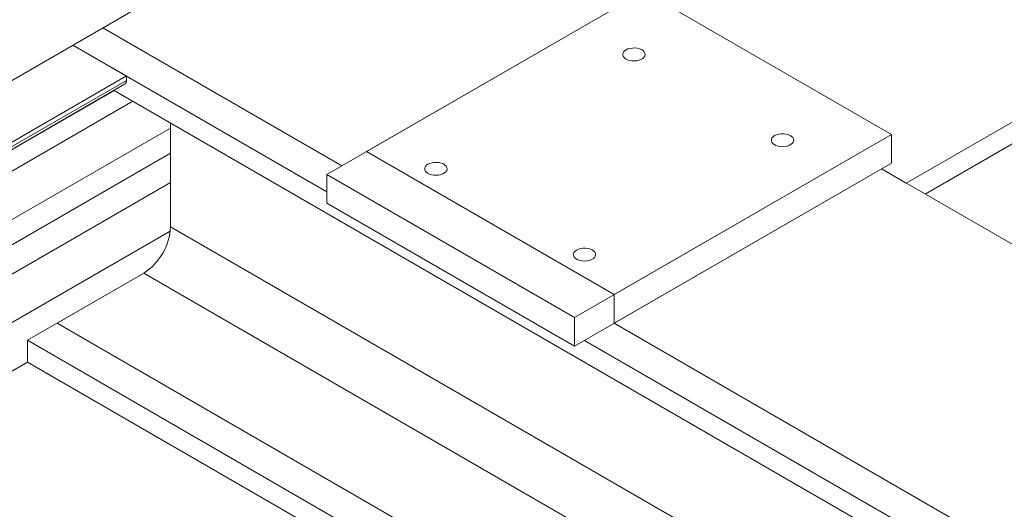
# Model space of a CAD drawing. Header units: millimetres. Extents: x 525 to 29324, y 175 to 20618.
# Tile 569 of 588: x 22090 to 22793, y 17080 to 17430. Entities that reach past the tile are written whole.
import ezdxf

# ---------------------------------------------------------------- set-up
doc = ezdxf.new("R2010")
doc.units = ezdxf.units.MM
doc.linetypes.add('SLD-Continua', pattern=[0])

msp = doc.modelspace()

# ---------------------------------------------------------------- linework, layer by layer
at = {"color": 7, "linetype": 'SLD-Continua', "lineweight": 18, "ltscale": 35}
for p, q in [((21219.75, 16887.05), (22787.64, 17791.95)), ((22723.35, 17312.93), (23091.05, 17525.14)), ((22723.35, 17312.93), (23091.05, 17525.14)), ((22723.35, 17312.93), (23091.05, 17525.14)), ((22723.35, 17312.93), (23091.05, 17525.14)), ((22723.35, 17312.93), (23091.05, 17525.14)), ((22723.35, 17312.93), (23091.05, 17525.14)), ((22723.35, 17312.93), (23091.05, 17525.14)), ((22723.35, 17312.93), (23091.05, 17525.14)), ((22723.35, 17312.93), (23091.05, 17525.14)), ((22736.79, 17305.17), (23104.49, 17517.38)), ((22736.79, 17305.17), (23104.49, 17517.38)), ((22736.79, 17305.17), (23104.49, 17517.38)), ((22736.79, 17305.17), (23104.49, 17517.38)), ((22736.79, 17305.17), (23104.49, 17517.38)), ((22736.79, 17305.17), (23104.49, 17517.38)), ((22736.79, 17305.17), (23104.49, 17517.38)), ((22736.79, 17305.17), (23104.49, 17517.38)), ((22736.79, 17305.17), (23104.49, 17517.38)), ((22535.97, 17449.65), (22309.69, 17319.06)), ((22535.97, 17449.65), (22309.69, 17319.06)), ((22535.97, 17449.65), (22309.69, 17319.06)), ((22535.97, 17449.65), (22309.69, 17319.06)), ((22535.97, 17449.65), (22309.69, 17319.06)), ((22535.97, 17449.65), (22309.69, 17319.06)), ((22535.97, 17449.65), (22309.69, 17319.06)), ((22535.97, 17449.65), (22309.69, 17319.06)), ((22535.97, 17449.65), (22337.98, 17335.39)), ((22712.75, 17347.63), (22535.97, 17449.65)), ((22712.75, 17347.63), (22535.97, 17449.65)), ((22712.75, 17347.63), (22535.97, 17449.65)), ((22712.75, 17347.63), (22535.97, 17449.65)), ((22712.75, 17347.63), (22535.97, 17449.65)), ((22712.75, 17347.63), (22535.97, 17449.65)), ((22712.75, 17347.63), (22535.97, 17449.65)), ((22712.75, 17347.63), (22535.97, 17449.65)), ((22712.75, 17347.63), (22535.97, 17449.65)), ((22320.29, 17325.18), (22149.58, 17423.7)), ((22309.69, 17306.81), (22128.37, 17411.46)), ((22309.69, 17306.81), (22128.37, 17411.46)), ((22309.69, 17306.81), (22128.37, 17411.46)), ((22309.69, 17306.81), (22128.37, 17411.46)), ((22309.69, 17306.81), (22128.37, 17411.46)), ((22309.69, 17306.81), (22128.37, 17411.46)), ((22309.69, 17306.81), (22128.37, 17411.46)), ((22309.69, 17306.81), (22128.37, 17411.46)), ((22166.51, 17389.45), (22128.37, 17411.46)), ((22166.51, 17389.45), (22128.37, 17411.46)), ((22166.51, 17389.45), (22128.37, 17411.46)), ((22166.51, 17389.45), (22128.37, 17411.46)), ((22166.51, 17389.45), (22128.37, 17411.46)), ((22166.51, 17389.45), (22128.37, 17411.46)), ((22166.51, 17389.45), (22128.37, 17411.46)), ((22166.51, 17389.45), (22128.37, 17411.46)), ((21774.06, 17162.95), (22166.51, 17389.45)), ((21774.06, 17162.95), (22166.51, 17389.45)), ((21774.06, 17162.95), (22166.51, 17389.45)), ((21774.06, 17162.95), (22166.51, 17389.45)), ((21774.06, 17162.95), (22166.51, 17389.45)), ((21774.06, 17162.95), (22166.51, 17389.45)), ((21774.06, 17162.95), (22166.51, 17389.45)), ((21774.06, 17162.95), (22166.51, 17389.45)), ((21776.89, 17161.32), (22166.51, 17386.18)), ((21776.89, 17161.32), (22166.51, 17386.18)), ((21776.89, 17161.32), (22166.51, 17386.18)), ((21776.89, 17161.32), (22166.51, 17386.18)), ((21776.89, 17161.32), (22166.51, 17386.18)), ((21776.89, 17161.32), (22166.51, 17386.18)), ((21776.89, 17161.32), (22166.51, 17386.18)), ((21776.89, 17161.32), (22166.51, 17386.18)), ((22166.51, 17389.45), (22166.51, 17386.18)), ((22166.51, 17389.45), (22166.51, 17386.18)), ((22166.51, 17389.45), (22166.51, 17386.18)), ((22166.51, 17389.45), (22166.51, 17386.18)), ((22166.51, 17389.45), (22166.51, 17386.18)), ((22166.51, 17389.45), (22166.51, 17386.18)), ((22166.51, 17389.45), (22166.51, 17386.18)), ((22166.51, 17389.45), (22166.51, 17386.18)), ((21778.65, 17160.3), (22165.26, 17383.43)), ((21778.65, 17160.3), (22165.26, 17383.43)), ((21778.65, 17160.3), (22165.26, 17383.43)), ((21778.65, 17160.3), (22165.26, 17383.43)), ((21778.65, 17160.3), (22165.26, 17383.43)), ((21778.65, 17160.3), (22165.26, 17383.43)), ((21778.65, 17160.3), (22165.26, 17383.43)), ((21778.65, 17160.3), (22165.26, 17383.43)), ((21778.68, 17160.28), (22157.69, 17379.02)), ((21778.68, 17160.28), (22157.69, 17379.02)), ((21778.68, 17160.28), (22157.69, 17379.02)), ((21778.68, 17160.28), (22157.69, 17379.02)), ((21778.68, 17160.28), (22157.69, 17379.02)), ((21778.68, 17160.28), (22157.69, 17379.02)), ((21778.68, 17160.28), (22157.69, 17379.02)), ((21778.68, 17160.28), (22157.69, 17379.02)), ((22122.84, 17358.91), (22157.69, 17379.02)), ((22768.25, 17026.64), (22157.65, 17379.04)), ((22768.25, 17026.64), (22157.65, 17379.04)), ((22768.25, 17026.64), (22157.65, 17379.04)), ((22768.25, 17026.64), (22157.65, 17379.04)), ((22768.25, 17026.64), (22157.65, 17379.04)), ((22768.25, 17026.64), (22157.65, 17379.04)), ((22768.25, 17026.64), (22157.65, 17379.04)), ((22768.25, 17026.64), (22157.65, 17379.04)), ((22171.01, 17371.33), (21792.01, 17152.59)), ((21822.02, 17135.27), (22197.97, 17352.25)), ((22197.97, 17281.8), (22197.97, 17355.77)), ((22197.97, 17281.8), (22197.97, 17355.77)), ((22197.97, 17281.8), (22197.97, 17355.77)), ((22197.97, 17281.8), (22197.97, 17355.77)), ((22197.97, 17281.8), (22197.97, 17355.77)), ((22197.97, 17281.8), (22197.97, 17355.77)), ((22197.97, 17281.8), (22197.97, 17355.77)), ((22197.97, 17281.8), (22197.97, 17355.77)), ((22197.97, 17281.8), (22197.97, 17355.77)), ((22486.47, 17217.04), (22712.75, 17347.63)), ((22486.47, 17217.04), (22712.75, 17347.63)), ((22486.47, 17217.04), (22712.75, 17347.63)), ((22486.47, 17217.04), (22712.75, 17347.63)), ((22486.47, 17217.04), (22712.75, 17347.63)), ((22486.47, 17217.04), (22712.75, 17347.63)), ((22486.47, 17217.04), (22712.75, 17347.63)), ((22486.47, 17217.04), (22712.75, 17347.63)), ((22514.76, 17233.36), (22712.75, 17347.63)), ((22712.75, 17347.63), (22712.75, 17327.21)), ((22712.75, 17347.63), (22712.75, 17327.21)), ((22712.75, 17347.63), (22712.75, 17327.21)), ((22712.75, 17347.63), (22712.75, 17327.21)), ((22712.75, 17347.63), (22712.75, 17327.21)), ((22712.75, 17347.63), (22712.75, 17327.21)), ((22712.75, 17347.63), (22712.75, 17327.21)), ((22712.75, 17347.63), (22712.75, 17327.21)), ((22712.75, 17347.63), (22712.75, 17327.21)), ((21837.61, 17126.27), (22197.97, 17334.25)), ((22514.76, 17233.36), (22337.98, 17335.39)), ((22486.47, 17196.62), (22712.75, 17327.21)), ((22486.47, 17196.62), (22712.75, 17327.21)), ((22486.47, 17196.62), (22712.75, 17327.21)), ((22486.47, 17196.62), (22712.75, 17327.21)), ((22486.47, 17196.62), (22712.75, 17327.21)), ((22486.47, 17196.62), (22712.75, 17327.21)), ((22486.47, 17196.62), (22712.75, 17327.21)), ((22486.47, 17196.62), (22712.75, 17327.21)), ((22514.76, 17212.94), (22712.75, 17327.21)), ((23329.69, 16962.99), (22705.67, 17323.13)), ((23329.69, 16962.99), (22705.67, 17323.13)), ((23329.69, 16962.99), (22705.67, 17323.13)), ((23329.69, 16962.99), (22705.67, 17323.13)), ((23329.69, 16962.99), (22705.67, 17323.13)), ((23329.69, 16962.99), (22705.67, 17323.13)), ((23329.69, 16962.99), (22705.67, 17323.13)), ((23329.69, 16962.99), (22705.67, 17323.13)), ((23329.69, 16962.99), (22705.67, 17323.13)), ((22723.35, 17312.93), (22705.67, 17323.13)), ((22723.35, 17312.93), (22705.67, 17323.13)), ((22723.35, 17312.93), (22705.67, 17323.13)), ((22723.35, 17312.93), (22705.67, 17323.13)), ((22723.35, 17312.93), (22705.67, 17323.13)), ((22723.35, 17312.93), (22705.67, 17323.13)), ((22723.35, 17312.93), (22705.67, 17323.13)), ((22723.35, 17312.93), (22705.67, 17323.13)), ((22723.35, 17312.93), (22705.67, 17323.13)), ((22309.69, 17319.06), (22486.47, 17217.04)), ((22309.69, 17319.06), (22309.69, 17298.65)), ((22309.69, 17319.06), (22486.47, 17217.04)), ((22309.69, 17319.06), (22309.69, 17298.65)), ((22309.69, 17319.06), (22486.47, 17217.04)), ((22309.69, 17319.06), (22309.69, 17298.65)), ((22309.69, 17319.06), (22486.47, 17217.04)), ((22309.69, 17319.06), (22309.69, 17298.65)), ((22309.69, 17319.06), (22486.47, 17217.04)), ((22309.69, 17319.06), (22309.69, 17298.65)), ((22309.69, 17319.06), (22486.47, 17217.04)), ((22309.69, 17319.06), (22309.69, 17298.65)), ((22309.69, 17319.06), (22486.47, 17217.04)), ((22309.69, 17319.06), (22309.69, 17298.65)), ((22309.69, 17319.06), (22486.47, 17217.04)), ((22309.69, 17319.06), (22309.69, 17298.65)), ((22197.97, 17313.39), (21855.69, 17115.84)), ((22309.69, 17298.65), (22486.47, 17196.62)), ((22309.69, 17298.65), (22486.47, 17196.62)), ((22309.69, 17298.65), (22486.47, 17196.62)), ((22309.69, 17298.65), (22486.47, 17196.62)), ((22309.69, 17298.65), (22486.47, 17196.62)), ((22309.69, 17298.65), (22486.47, 17196.62)), ((22309.69, 17298.65), (22486.47, 17196.62)), ((22309.69, 17298.65), (22486.47, 17196.62)), ((22704.16, 16989.66), (22197.97, 17281.8)), ((22704.16, 16989.66), (22197.97, 17281.8)), ((22704.16, 16989.66), (22197.97, 17281.8)), ((22704.16, 16989.66), (22197.97, 17281.8)), ((22704.16, 16989.66), (22197.97, 17281.8)), ((22704.16, 16989.66), (22197.97, 17281.8)), ((22704.16, 16989.66), (22197.97, 17281.8)), ((22704.16, 16989.66), (22197.97, 17281.8)), ((22704.16, 16989.66), (22197.97, 17281.8)), ((21885.69, 17098.52), (22197.79, 17278.65)), ((22095.79, 17200.78), (22178.88, 17248.73)), ((22095.79, 17200.78), (22178.88, 17248.73)), ((22095.79, 17200.78), (22178.88, 17248.73)), ((22095.79, 17200.78), (22178.88, 17248.73)), ((22095.79, 17200.78), (22178.88, 17248.73)), ((22095.79, 17200.78), (22178.88, 17248.73)), ((22095.79, 17200.78), (22178.88, 17248.73)), ((22095.79, 17200.78), (22178.88, 17248.73)), ((22117.01, 17213.03), (22178.88, 17248.73)), ((22665.97, 16967.61), (22178.88, 17248.73)), ((22665.97, 16967.61), (22178.88, 17248.73)), ((22665.97, 16967.61), (22178.88, 17248.73)), ((22665.97, 16967.61), (22178.88, 17248.73)), ((22665.97, 16967.61), (22178.88, 17248.73)), ((22665.97, 16967.61), (22178.88, 17248.73)), ((22665.97, 16967.61), (22178.88, 17248.73)), ((22665.97, 16967.61), (22178.88, 17248.73)), ((22665.97, 16967.61), (22178.88, 17248.73)), ((22514.76, 17233.36), (22514.76, 17212.94)), ((22486.47, 17217.04), (22486.47, 17196.62)), ((22486.47, 17217.04), (22486.47, 17196.62)), ((22486.47, 17217.04), (22486.47, 17196.62)), ((22486.47, 17217.04), (22486.47, 17196.62)), ((22486.47, 17217.04), (22486.47, 17196.62)), ((22486.47, 17217.04), (22486.47, 17196.62)), ((22486.47, 17217.04), (22486.47, 17196.62)), ((22486.47, 17217.04), (22486.47, 17196.62)), ((22604.1, 16931.9), (22117.01, 17213.03)), ((23138.77, 16852.8), (22514.76, 17212.94)), ((22582.89, 16919.66), (22095.79, 17200.78)), ((22095.79, 17185.27), (22095.79, 17200.78)), ((22582.89, 16919.66), (22095.79, 17200.78)), ((22095.79, 17185.27), (22095.79, 17200.78)), ((22582.89, 16919.66), (22095.79, 17200.78)), ((22095.79, 17185.27), (22095.79, 17200.78)), ((22582.89, 16919.66), (22095.79, 17200.78)), ((22095.79, 17185.27), (22095.79, 17200.78)), ((22582.89, 16919.66), (22095.79, 17200.78)), ((22095.79, 17185.27), (22095.79, 17200.78)), ((22582.89, 16919.66), (22095.79, 17200.78)), ((22095.79, 17185.27), (22095.79, 17200.78)), ((22582.89, 16919.66), (22095.79, 17200.78)), ((22095.79, 17185.27), (22095.79, 17200.78)), ((22582.89, 16919.66), (22095.79, 17200.78)), ((22095.79, 17185.27), (22095.79, 17200.78)), ((23128.17, 16834.43), (22493.54, 17200.7)), ((23128.17, 16834.43), (22493.54, 17200.7)), ((23128.17, 16834.43), (22493.54, 17200.7)), ((23128.17, 16834.43), (22493.54, 17200.7)), ((23128.17, 16834.43), (22493.54, 17200.7)), ((23128.17, 16834.43), (22493.54, 17200.7)), ((23128.17, 16834.43), (22493.54, 17200.7)), ((23128.17, 16834.43), (22493.54, 17200.7)), ((22095.79, 17185.27), (21915.6, 17081.27)), ((22095.79, 17185.27), (21915.6, 17081.27)), ((22095.79, 17185.27), (21915.6, 17081.27)), ((22095.79, 17185.27), (21915.6, 17081.27)), ((22095.79, 17185.27), (21915.6, 17081.27)), ((22095.79, 17185.27), (21915.6, 17081.27)), ((22095.79, 17185.27), (21915.6, 17081.27)), ((22095.79, 17185.27), (21915.6, 17081.27)), ((22569.44, 16911.9), (22095.79, 17185.27)), ((22569.44, 16911.9), (22095.79, 17185.27)), ((22569.44, 16911.9), (22095.79, 17185.27)), ((22569.44, 16911.9), (22095.79, 17185.27)), ((22569.44, 16911.9), (22095.79, 17185.27)), ((22569.44, 16911.9), (22095.79, 17185.27)), ((22569.44, 16911.9), (22095.79, 17185.27)), ((22569.44, 16911.9), (22095.79, 17185.27))]:
    msp.add_line(p, q, dxfattribs=at)
at = {"color": 7, "linetype": 'SLD-Continua', "lineweight": 18, "ltscale": 35, "flags": 128}
for points in [[(22523.24, 17408.03), (22522.16, 17407.25), (22521.39, 17406.36), (22520.97, 17405.39), (22520.92, 17404.39), (22521.25, 17403.41), (22521.93, 17402.49), (22522.94, 17401.68), (22524.23, 17401.01), (22525.74, 17400.52), (22527.39, 17400.23), (22529.11, 17400.15), (22530.83, 17400.28), (22532.45, 17400.63), (22533.91, 17401.16), (22535.13, 17401.87), (22536.06, 17402.71), (22536.66, 17403.65), (22536.89, 17404.64), (22536.75, 17405.63), (22536.25, 17406.59), (22535.4, 17407.46), (22534.24, 17408.2), (22532.84, 17408.78), (22531.25, 17409.18), (22529.55, 17409.37), (22527.82, 17409.34), (22526.14, 17409.1), (22524.59, 17408.65), (22523.24, 17408.03)], [(22523.24, 17408.03), (22522.16, 17407.25), (22521.39, 17406.36), (22520.97, 17405.39), (22520.92, 17404.39), (22521.25, 17403.41), (22521.93, 17402.49), (22522.94, 17401.68), (22524.23, 17401.01), (22525.74, 17400.52), (22527.39, 17400.23), (22529.11, 17400.15), (22530.83, 17400.28), (22532.45, 17400.63), (22533.91, 17401.16), (22535.13, 17401.87), (22536.06, 17402.71), (22536.66, 17403.65), (22536.89, 17404.64), (22536.75, 17405.63), (22536.25, 17406.59), (22535.4, 17407.46), (22534.24, 17408.2), (22532.84, 17408.78), (22531.25, 17409.18), (22529.55, 17409.37), (22527.82, 17409.34), (22526.14, 17409.1), (22524.59, 17408.65), (22523.24, 17408.03)], [(22523.24, 17408.03), (22522.16, 17407.25), (22521.39, 17406.36), (22520.97, 17405.39), (22520.92, 17404.39), (22521.25, 17403.41), (22521.93, 17402.49), (22522.94, 17401.68), (22524.23, 17401.01), (22525.74, 17400.52), (22527.39, 17400.23), (22529.11, 17400.15), (22530.83, 17400.28), (22532.45, 17400.63), (22533.91, 17401.16), (22535.13, 17401.87), (22536.06, 17402.71), (22536.66, 17403.65), (22536.89, 17404.64), (22536.75, 17405.63), (22536.25, 17406.59), (22535.4, 17407.46), (22534.24, 17408.2), (22532.84, 17408.78), (22531.25, 17409.18), (22529.55, 17409.37), (22527.82, 17409.34), (22526.14, 17409.1), (22524.59, 17408.65), (22523.24, 17408.03)], [(22523.24, 17408.03), (22522.16, 17407.25), (22521.39, 17406.36), (22520.97, 17405.39), (22520.92, 17404.39), (22521.25, 17403.41), (22521.93, 17402.49), (22522.94, 17401.68), (22524.23, 17401.01), (22525.74, 17400.52), (22527.39, 17400.23), (22529.11, 17400.15), (22530.83, 17400.28), (22532.45, 17400.63), (22533.91, 17401.16), (22535.13, 17401.87), (22536.06, 17402.71), (22536.66, 17403.65), (22536.89, 17404.64), (22536.75, 17405.63), (22536.25, 17406.59), (22535.4, 17407.46), (22534.24, 17408.2), (22532.84, 17408.78), (22531.25, 17409.18), (22529.55, 17409.37), (22527.82, 17409.34), (22526.14, 17409.1), (22524.59, 17408.65), (22523.24, 17408.03)], [(22523.24, 17408.03), (22522.16, 17407.25), (22521.39, 17406.36), (22520.97, 17405.39), (22520.92, 17404.39), (22521.25, 17403.41), (22521.93, 17402.49), (22522.94, 17401.68), (22524.23, 17401.01), (22525.74, 17400.52), (22527.39, 17400.23), (22529.11, 17400.15), (22530.83, 17400.28), (22532.45, 17400.63), (22533.91, 17401.16), (22535.13, 17401.87), (22536.06, 17402.71), (22536.66, 17403.65), (22536.89, 17404.64), (22536.75, 17405.63), (22536.25, 17406.59), (22535.4, 17407.46), (22534.24, 17408.2), (22532.84, 17408.78), (22531.25, 17409.18), (22529.55, 17409.37), (22527.82, 17409.34), (22526.14, 17409.1), (22524.59, 17408.65), (22523.24, 17408.03)], [(22523.24, 17408.03), (22522.16, 17407.25), (22521.39, 17406.36), (22520.97, 17405.39), (22520.92, 17404.39), (22521.25, 17403.41), (22521.93, 17402.49), (22522.94, 17401.68), (22524.23, 17401.01), (22525.74, 17400.52), (22527.39, 17400.23), (22529.11, 17400.15), (22530.83, 17400.28), (22532.45, 17400.63), (22533.91, 17401.16), (22535.13, 17401.87), (22536.06, 17402.71), (22536.66, 17403.65), (22536.89, 17404.64), (22536.75, 17405.63), (22536.25, 17406.59), (22535.4, 17407.46), (22534.24, 17408.2), (22532.84, 17408.78), (22531.25, 17409.18), (22529.55, 17409.37), (22527.82, 17409.34), (22526.14, 17409.1), (22524.59, 17408.65), (22523.24, 17408.03)], [(22523.24, 17408.03), (22522.16, 17407.25), (22521.39, 17406.36), (22520.97, 17405.39), (22520.92, 17404.39), (22521.25, 17403.41), (22521.93, 17402.49), (22522.94, 17401.68), (22524.23, 17401.01), (22525.74, 17400.52), (22527.39, 17400.23), (22529.11, 17400.15), (22530.83, 17400.28), (22532.45, 17400.63), (22533.91, 17401.16), (22535.13, 17401.87), (22536.06, 17402.71), (22536.66, 17403.65), (22536.89, 17404.64), (22536.75, 17405.63), (22536.25, 17406.59), (22535.4, 17407.46), (22534.24, 17408.2), (22532.84, 17408.78), (22531.25, 17409.18), (22529.55, 17409.37), (22527.82, 17409.34), (22526.14, 17409.1), (22524.59, 17408.65), (22523.24, 17408.03)], [(22523.24, 17408.03), (22522.16, 17407.25), (22521.39, 17406.36), (22520.97, 17405.39), (22520.92, 17404.39), (22521.25, 17403.41), (22521.93, 17402.49), (22522.94, 17401.68), (22524.23, 17401.01), (22525.74, 17400.52), (22527.39, 17400.23), (22529.11, 17400.15), (22530.83, 17400.28), (22532.45, 17400.63), (22533.91, 17401.16), (22535.13, 17401.87), (22536.06, 17402.71), (22536.66, 17403.65), (22536.89, 17404.64), (22536.75, 17405.63), (22536.25, 17406.59), (22535.4, 17407.46), (22534.24, 17408.2), (22532.84, 17408.78), (22531.25, 17409.18), (22529.55, 17409.37), (22527.82, 17409.34), (22526.14, 17409.1), (22524.59, 17408.65), (22523.24, 17408.03)], [(22523.24, 17408.03), (22522.16, 17407.25), (22521.39, 17406.36), (22520.97, 17405.39), (22520.92, 17404.39), (22521.25, 17403.41), (22521.93, 17402.49), (22522.94, 17401.68), (22524.23, 17401.01), (22525.74, 17400.52), (22527.39, 17400.23), (22529.11, 17400.15), (22530.83, 17400.28), (22532.45, 17400.63), (22533.91, 17401.16), (22535.13, 17401.87), (22536.06, 17402.71), (22536.66, 17403.65), (22536.89, 17404.64), (22536.75, 17405.63), (22536.25, 17406.59), (22535.4, 17407.46), (22534.24, 17408.2), (22532.84, 17408.78), (22531.25, 17409.18), (22529.55, 17409.37), (22527.82, 17409.34), (22526.14, 17409.1), (22524.59, 17408.65), (22523.24, 17408.03)], [(22122.84, 17358.91), (22122.84, 17358.91), (22123.14, 17359.12)], [(22629.31, 17346.81), (22628.22, 17346.03), (22627.45, 17345.14), (22627.04, 17344.17), (22626.99, 17343.17), (22627.32, 17342.19), (22628, 17341.28), (22629.01, 17340.46), (22630.3, 17339.8), (22631.8, 17339.31), (22633.46, 17339.01), (22635.18, 17338.93), (22636.89, 17339.07), (22638.52, 17339.41), (22639.98, 17339.95), (22641.2, 17340.66), (22642.13, 17341.5), (22642.73, 17342.43), (22642.96, 17343.42), (22642.82, 17344.42), (22642.31, 17345.37), (22641.46, 17346.24), (22640.31, 17346.98), (22638.9, 17347.57), (22637.31, 17347.96), (22635.61, 17348.15), (22633.88, 17348.12), (22632.21, 17347.88), (22630.66, 17347.44), (22629.31, 17346.81)], [(22629.31, 17346.81), (22628.22, 17346.03), (22627.45, 17345.14), (22627.04, 17344.17), (22626.99, 17343.17), (22627.32, 17342.19), (22628, 17341.28), (22629.01, 17340.46), (22630.3, 17339.8), (22631.8, 17339.31), (22633.46, 17339.01), (22635.18, 17338.93), (22636.89, 17339.07), (22638.52, 17339.41), (22639.98, 17339.95), (22641.2, 17340.66), (22642.13, 17341.5), (22642.73, 17342.43), (22642.96, 17343.42), (22642.82, 17344.42), (22642.31, 17345.37), (22641.46, 17346.24), (22640.31, 17346.98), (22638.9, 17347.57), (22637.31, 17347.96), (22635.61, 17348.15), (22633.88, 17348.12), (22632.21, 17347.88), (22630.66, 17347.44), (22629.31, 17346.81)], [(22629.31, 17346.81), (22628.22, 17346.03), (22627.45, 17345.14), (22627.04, 17344.17), (22626.99, 17343.17), (22627.32, 17342.19), (22628, 17341.28), (22629.01, 17340.46), (22630.3, 17339.8), (22631.8, 17339.31), (22633.46, 17339.01), (22635.18, 17338.93), (22636.89, 17339.07), (22638.52, 17339.41), (22639.98, 17339.95), (22641.2, 17340.66), (22642.13, 17341.5), (22642.73, 17342.43), (22642.96, 17343.42), (22642.82, 17344.42), (22642.31, 17345.37), (22641.46, 17346.24), (22640.31, 17346.98), (22638.9, 17347.57), (22637.31, 17347.96), (22635.61, 17348.15), (22633.88, 17348.12), (22632.21, 17347.88), (22630.66, 17347.44), (22629.31, 17346.81)], [(22629.31, 17346.81), (22628.22, 17346.03), (22627.45, 17345.14), (22627.04, 17344.17), (22626.99, 17343.17), (22627.32, 17342.19), (22628, 17341.28), (22629.01, 17340.46), (22630.3, 17339.8), (22631.8, 17339.31), (22633.46, 17339.01), (22635.18, 17338.93), (22636.89, 17339.07), (22638.52, 17339.41), (22639.98, 17339.95), (22641.2, 17340.66), (22642.13, 17341.5), (22642.73, 17342.43), (22642.96, 17343.42), (22642.82, 17344.42), (22642.31, 17345.37), (22641.46, 17346.24), (22640.31, 17346.98), (22638.9, 17347.57), (22637.31, 17347.96), (22635.61, 17348.15), (22633.88, 17348.12), (22632.21, 17347.88), (22630.66, 17347.44), (22629.31, 17346.81)], [(22629.31, 17346.81), (22628.22, 17346.03), (22627.45, 17345.14), (22627.04, 17344.17), (22626.99, 17343.17), (22627.32, 17342.19), (22628, 17341.28), (22629.01, 17340.46), (22630.3, 17339.8), (22631.8, 17339.31), (22633.46, 17339.01), (22635.18, 17338.93), (22636.89, 17339.07), (22638.52, 17339.41), (22639.98, 17339.95), (22641.2, 17340.66), (22642.13, 17341.5), (22642.73, 17342.43), (22642.96, 17343.42), (22642.82, 17344.42), (22642.31, 17345.37), (22641.46, 17346.24), (22640.31, 17346.98), (22638.9, 17347.57), (22637.31, 17347.96), (22635.61, 17348.15), (22633.88, 17348.12), (22632.21, 17347.88), (22630.66, 17347.44), (22629.31, 17346.81)], [(22629.31, 17346.81), (22628.22, 17346.03), (22627.45, 17345.14), (22627.04, 17344.17), (22626.99, 17343.17), (22627.32, 17342.19), (22628, 17341.28), (22629.01, 17340.46), (22630.3, 17339.8), (22631.8, 17339.31), (22633.46, 17339.01), (22635.18, 17338.93), (22636.89, 17339.07), (22638.52, 17339.41), (22639.98, 17339.95), (22641.2, 17340.66), (22642.13, 17341.5), (22642.73, 17342.43), (22642.96, 17343.42), (22642.82, 17344.42), (22642.31, 17345.37), (22641.46, 17346.24), (22640.31, 17346.98), (22638.9, 17347.57), (22637.31, 17347.96), (22635.61, 17348.15), (22633.88, 17348.12), (22632.21, 17347.88), (22630.66, 17347.44), (22629.31, 17346.81)], [(22629.31, 17346.81), (22628.22, 17346.03), (22627.45, 17345.14), (22627.04, 17344.17), (22626.99, 17343.17), (22627.32, 17342.19), (22628, 17341.28), (22629.01, 17340.46), (22630.3, 17339.8), (22631.8, 17339.31), (22633.46, 17339.01), (22635.18, 17338.93), (22636.89, 17339.07), (22638.52, 17339.41), (22639.98, 17339.95), (22641.2, 17340.66), (22642.13, 17341.5), (22642.73, 17342.43), (22642.96, 17343.42), (22642.82, 17344.42), (22642.31, 17345.37), (22641.46, 17346.24), (22640.31, 17346.98), (22638.9, 17347.57), (22637.31, 17347.96), (22635.61, 17348.15), (22633.88, 17348.12), (22632.21, 17347.88), (22630.66, 17347.44), (22629.31, 17346.81)], [(22629.31, 17346.81), (22628.22, 17346.03), (22627.45, 17345.14), (22627.04, 17344.17), (22626.99, 17343.17), (22627.32, 17342.19), (22628, 17341.28), (22629.01, 17340.46), (22630.3, 17339.8), (22631.8, 17339.31), (22633.46, 17339.01), (22635.18, 17338.93), (22636.89, 17339.07), (22638.52, 17339.41), (22639.98, 17339.95), (22641.2, 17340.66), (22642.13, 17341.5), (22642.73, 17342.43), (22642.96, 17343.42), (22642.82, 17344.42), (22642.31, 17345.37), (22641.46, 17346.24), (22640.31, 17346.98), (22638.9, 17347.57), (22637.31, 17347.96), (22635.61, 17348.15), (22633.88, 17348.12), (22632.21, 17347.88), (22630.66, 17347.44), (22629.31, 17346.81)], [(22629.31, 17346.81), (22628.22, 17346.03), (22627.45, 17345.14), (22627.04, 17344.17), (22626.99, 17343.17), (22627.32, 17342.19), (22628, 17341.28), (22629.01, 17340.46), (22630.3, 17339.8), (22631.8, 17339.31), (22633.46, 17339.01), (22635.18, 17338.93), (22636.89, 17339.07), (22638.52, 17339.41), (22639.98, 17339.95), (22641.2, 17340.66), (22642.13, 17341.5), (22642.73, 17342.43), (22642.96, 17343.42), (22642.82, 17344.42), (22642.31, 17345.37), (22641.46, 17346.24), (22640.31, 17346.98), (22638.9, 17347.57), (22637.31, 17347.96), (22635.61, 17348.15), (22633.88, 17348.12), (22632.21, 17347.88), (22630.66, 17347.44), (22629.31, 17346.81)], [(22381.82, 17326.41), (22380.74, 17325.63), (22379.97, 17324.73), (22379.55, 17323.77), (22379.5, 17322.77), (22379.83, 17321.79), (22380.51, 17320.87), (22381.52, 17320.06), (22382.81, 17319.39), (22384.32, 17318.9), (22385.97, 17318.61), (22387.69, 17318.53), (22389.41, 17318.66), (22391.03, 17319.01), (22392.49, 17319.54), (22393.71, 17320.25), (22394.64, 17321.09), (22395.24, 17322.03), (22395.47, 17323.02), (22395.33, 17324.01), (22394.83, 17324.97), (22393.97, 17325.84), (22392.82, 17326.58), (22391.41, 17327.16), (22389.82, 17327.56), (22388.13, 17327.74), (22386.4, 17327.72), (22384.72, 17327.48), (22383.17, 17327.03), (22381.82, 17326.41)], [(22381.82, 17326.41), (22380.74, 17325.63), (22379.97, 17324.73), (22379.55, 17323.77), (22379.5, 17322.77), (22379.83, 17321.79), (22380.51, 17320.87), (22381.52, 17320.06), (22382.81, 17319.39), (22384.32, 17318.9), (22385.97, 17318.61), (22387.69, 17318.53), (22389.41, 17318.66), (22391.03, 17319.01), (22392.49, 17319.54), (22393.71, 17320.25), (22394.64, 17321.09), (22395.24, 17322.03), (22395.47, 17323.02), (22395.33, 17324.01), (22394.83, 17324.97), (22393.97, 17325.84), (22392.82, 17326.58), (22391.41, 17327.16), (22389.82, 17327.56), (22388.13, 17327.74), (22386.4, 17327.72), (22384.72, 17327.48), (22383.17, 17327.03), (22381.82, 17326.41)], [(22381.82, 17326.41), (22380.74, 17325.63), (22379.97, 17324.73), (22379.55, 17323.77), (22379.5, 17322.77), (22379.83, 17321.79), (22380.51, 17320.87), (22381.52, 17320.06), (22382.81, 17319.39), (22384.32, 17318.9), (22385.97, 17318.61), (22387.69, 17318.53), (22389.41, 17318.66), (22391.03, 17319.01), (22392.49, 17319.54), (22393.71, 17320.25), (22394.64, 17321.09), (22395.24, 17322.03), (22395.47, 17323.02), (22395.33, 17324.01), (22394.83, 17324.97), (22393.97, 17325.84), (22392.82, 17326.58), (22391.41, 17327.16), (22389.82, 17327.56), (22388.13, 17327.74), (22386.4, 17327.72), (22384.72, 17327.48), (22383.17, 17327.03), (22381.82, 17326.41)], [(22381.82, 17326.41), (22380.74, 17325.63), (22379.97, 17324.73), (22379.55, 17323.77), (22379.5, 17322.77), (22379.83, 17321.79), (22380.51, 17320.87), (22381.52, 17320.06), (22382.81, 17319.39), (22384.32, 17318.9), (22385.97, 17318.61), (22387.69, 17318.53), (22389.41, 17318.66), (22391.03, 17319.01), (22392.49, 17319.54), (22393.71, 17320.25), (22394.64, 17321.09), (22395.24, 17322.03), (22395.47, 17323.02), (22395.33, 17324.01), (22394.83, 17324.97), (22393.97, 17325.84), (22392.82, 17326.58), (22391.41, 17327.16), (22389.82, 17327.56), (22388.13, 17327.74), (22386.4, 17327.72), (22384.72, 17327.48), (22383.17, 17327.03), (22381.82, 17326.41)], [(22381.82, 17326.41), (22380.74, 17325.63), (22379.97, 17324.73), (22379.55, 17323.77), (22379.5, 17322.77), (22379.83, 17321.79), (22380.51, 17320.87), (22381.52, 17320.06), (22382.81, 17319.39), (22384.32, 17318.9), (22385.97, 17318.61), (22387.69, 17318.53), (22389.41, 17318.66), (22391.03, 17319.01), (22392.49, 17319.54), (22393.71, 17320.25), (22394.64, 17321.09), (22395.24, 17322.03), (22395.47, 17323.02), (22395.33, 17324.01), (22394.83, 17324.97), (22393.97, 17325.84), (22392.82, 17326.58), (22391.41, 17327.16), (22389.82, 17327.56), (22388.13, 17327.74), (22386.4, 17327.72), (22384.72, 17327.48), (22383.17, 17327.03), (22381.82, 17326.41)], [(22381.82, 17326.41), (22380.74, 17325.63), (22379.97, 17324.73), (22379.55, 17323.77), (22379.5, 17322.77), (22379.83, 17321.79), (22380.51, 17320.87), (22381.52, 17320.06), (22382.81, 17319.39), (22384.32, 17318.9), (22385.97, 17318.61), (22387.69, 17318.53), (22389.41, 17318.66), (22391.03, 17319.01), (22392.49, 17319.54), (22393.71, 17320.25), (22394.64, 17321.09), (22395.24, 17322.03), (22395.47, 17323.02), (22395.33, 17324.01), (22394.83, 17324.97), (22393.97, 17325.84), (22392.82, 17326.58), (22391.41, 17327.16), (22389.82, 17327.56), (22388.13, 17327.74), (22386.4, 17327.72), (22384.72, 17327.48), (22383.17, 17327.03), (22381.82, 17326.41)], [(22381.82, 17326.41), (22380.74, 17325.63), (22379.97, 17324.73), (22379.55, 17323.77), (22379.5, 17322.77), (22379.83, 17321.79), (22380.51, 17320.87), (22381.52, 17320.06), (22382.81, 17319.39), (22384.32, 17318.9), (22385.97, 17318.61), (22387.69, 17318.53), (22389.41, 17318.66), (22391.03, 17319.01), (22392.49, 17319.54), (22393.71, 17320.25), (22394.64, 17321.09), (22395.24, 17322.03), (22395.47, 17323.02), (22395.33, 17324.01), (22394.83, 17324.97), (22393.97, 17325.84), (22392.82, 17326.58), (22391.41, 17327.16), (22389.82, 17327.56), (22388.13, 17327.74), (22386.4, 17327.72), (22384.72, 17327.48), (22383.17, 17327.03), (22381.82, 17326.41)], [(22381.82, 17326.41), (22380.74, 17325.63), (22379.97, 17324.73), (22379.55, 17323.77), (22379.5, 17322.77), (22379.83, 17321.79), (22380.51, 17320.87), (22381.52, 17320.06), (22382.81, 17319.39), (22384.32, 17318.9), (22385.97, 17318.61), (22387.69, 17318.53), (22389.41, 17318.66), (22391.03, 17319.01), (22392.49, 17319.54), (22393.71, 17320.25), (22394.64, 17321.09), (22395.24, 17322.03), (22395.47, 17323.02), (22395.33, 17324.01), (22394.83, 17324.97), (22393.97, 17325.84), (22392.82, 17326.58), (22391.41, 17327.16), (22389.82, 17327.56), (22388.13, 17327.74), (22386.4, 17327.72), (22384.72, 17327.48), (22383.17, 17327.03), (22381.82, 17326.41)], [(22381.82, 17326.41), (22380.74, 17325.63), (22379.97, 17324.73), (22379.55, 17323.77), (22379.5, 17322.77), (22379.83, 17321.79), (22380.51, 17320.87), (22381.52, 17320.06), (22382.81, 17319.39), (22384.32, 17318.9), (22385.97, 17318.61), (22387.69, 17318.53), (22389.41, 17318.66), (22391.03, 17319.01), (22392.49, 17319.54), (22393.71, 17320.25), (22394.64, 17321.09), (22395.24, 17322.03), (22395.47, 17323.02), (22395.33, 17324.01), (22394.83, 17324.97), (22393.97, 17325.84), (22392.82, 17326.58), (22391.41, 17327.16), (22389.82, 17327.56), (22388.13, 17327.74), (22386.4, 17327.72), (22384.72, 17327.48), (22383.17, 17327.03), (22381.82, 17326.41)], [(22487.89, 17265.19), (22486.8, 17264.41), (22486.03, 17263.52), (22485.62, 17262.55), (22485.57, 17261.55), (22485.89, 17260.57), (22486.58, 17259.65), (22487.59, 17258.84), (22488.88, 17258.18), (22490.38, 17257.69), (22492.04, 17257.39), (22493.76, 17257.31), (22495.47, 17257.45), (22497.1, 17257.79), (22498.55, 17258.33), (22499.78, 17259.03), (22500.71, 17259.88), (22501.31, 17260.81), (22501.54, 17261.8), (22501.4, 17262.8), (22500.89, 17263.75), (22500.04, 17264.62), (22498.88, 17265.36), (22497.48, 17265.95), (22495.89, 17266.34), (22494.19, 17266.53), (22492.46, 17266.5), (22490.78, 17266.26), (22489.23, 17265.82), (22487.89, 17265.19)], [(22487.89, 17265.19), (22486.8, 17264.41), (22486.03, 17263.52), (22485.62, 17262.55), (22485.57, 17261.55), (22485.89, 17260.57), (22486.58, 17259.65), (22487.59, 17258.84), (22488.88, 17258.18), (22490.38, 17257.69), (22492.04, 17257.39), (22493.76, 17257.31), (22495.47, 17257.45), (22497.1, 17257.79), (22498.55, 17258.33), (22499.78, 17259.03), (22500.71, 17259.88), (22501.31, 17260.81), (22501.54, 17261.8), (22501.4, 17262.8), (22500.89, 17263.75), (22500.04, 17264.62), (22498.88, 17265.36), (22497.48, 17265.95), (22495.89, 17266.34), (22494.19, 17266.53), (22492.46, 17266.5), (22490.78, 17266.26), (22489.23, 17265.82), (22487.89, 17265.19)], [(22487.89, 17265.19), (22486.8, 17264.41), (22486.03, 17263.52), (22485.62, 17262.55), (22485.57, 17261.55), (22485.89, 17260.57), (22486.58, 17259.65), (22487.59, 17258.84), (22488.88, 17258.18), (22490.38, 17257.69), (22492.04, 17257.39), (22493.76, 17257.31), (22495.47, 17257.45), (22497.1, 17257.79), (22498.55, 17258.33), (22499.78, 17259.03), (22500.71, 17259.88), (22501.31, 17260.81), (22501.54, 17261.8), (22501.4, 17262.8), (22500.89, 17263.75), (22500.04, 17264.62), (22498.88, 17265.36), (22497.48, 17265.95), (22495.89, 17266.34), (22494.19, 17266.53), (22492.46, 17266.5), (22490.78, 17266.26), (22489.23, 17265.82), (22487.89, 17265.19)], [(22487.89, 17265.19), (22486.8, 17264.41), (22486.03, 17263.52), (22485.62, 17262.55), (22485.57, 17261.55), (22485.89, 17260.57), (22486.58, 17259.65), (22487.59, 17258.84), (22488.88, 17258.18), (22490.38, 17257.69), (22492.04, 17257.39), (22493.76, 17257.31), (22495.47, 17257.45), (22497.1, 17257.79), (22498.55, 17258.33), (22499.78, 17259.03), (22500.71, 17259.88), (22501.31, 17260.81), (22501.54, 17261.8), (22501.4, 17262.8), (22500.89, 17263.75), (22500.04, 17264.62), (22498.88, 17265.36), (22497.48, 17265.95), (22495.89, 17266.34), (22494.19, 17266.53), (22492.46, 17266.5), (22490.78, 17266.26), (22489.23, 17265.82), (22487.89, 17265.19)], [(22487.89, 17265.19), (22486.8, 17264.41), (22486.03, 17263.52), (22485.62, 17262.55), (22485.57, 17261.55), (22485.89, 17260.57), (22486.58, 17259.65), (22487.59, 17258.84), (22488.88, 17258.18), (22490.38, 17257.69), (22492.04, 17257.39), (22493.76, 17257.31), (22495.47, 17257.45), (22497.1, 17257.79), (22498.55, 17258.33), (22499.78, 17259.03), (22500.71, 17259.88), (22501.31, 17260.81), (22501.54, 17261.8), (22501.4, 17262.8), (22500.89, 17263.75), (22500.04, 17264.62), (22498.88, 17265.36), (22497.48, 17265.95), (22495.89, 17266.34), (22494.19, 17266.53), (22492.46, 17266.5), (22490.78, 17266.26), (22489.23, 17265.82), (22487.89, 17265.19)], [(22487.89, 17265.19), (22486.8, 17264.41), (22486.03, 17263.52), (22485.62, 17262.55), (22485.57, 17261.55), (22485.89, 17260.57), (22486.58, 17259.65), (22487.59, 17258.84), (22488.88, 17258.18), (22490.38, 17257.69), (22492.04, 17257.39), (22493.76, 17257.31), (22495.47, 17257.45), (22497.1, 17257.79), (22498.55, 17258.33), (22499.78, 17259.03), (22500.71, 17259.88), (22501.31, 17260.81), (22501.54, 17261.8), (22501.4, 17262.8), (22500.89, 17263.75), (22500.04, 17264.62), (22498.88, 17265.36), (22497.48, 17265.95), (22495.89, 17266.34), (22494.19, 17266.53), (22492.46, 17266.5), (22490.78, 17266.26), (22489.23, 17265.82), (22487.89, 17265.19)], [(22487.89, 17265.19), (22486.8, 17264.41), (22486.03, 17263.52), (22485.62, 17262.55), (22485.57, 17261.55), (22485.89, 17260.57), (22486.58, 17259.65), (22487.59, 17258.84), (22488.88, 17258.18), (22490.38, 17257.69), (22492.04, 17257.39), (22493.76, 17257.31), (22495.47, 17257.45), (22497.1, 17257.79), (22498.55, 17258.33), (22499.78, 17259.03), (22500.71, 17259.88), (22501.31, 17260.81), (22501.54, 17261.8), (22501.4, 17262.8), (22500.89, 17263.75), (22500.04, 17264.62), (22498.88, 17265.36), (22497.48, 17265.95), (22495.89, 17266.34), (22494.19, 17266.53), (22492.46, 17266.5), (22490.78, 17266.26), (22489.23, 17265.82), (22487.89, 17265.19)], [(22487.89, 17265.19), (22486.8, 17264.41), (22486.03, 17263.52), (22485.62, 17262.55), (22485.57, 17261.55), (22485.89, 17260.57), (22486.58, 17259.65), (22487.59, 17258.84), (22488.88, 17258.18), (22490.38, 17257.69), (22492.04, 17257.39), (22493.76, 17257.31), (22495.47, 17257.45), (22497.1, 17257.79), (22498.55, 17258.33), (22499.78, 17259.03), (22500.71, 17259.88), (22501.31, 17260.81), (22501.54, 17261.8), (22501.4, 17262.8), (22500.89, 17263.75), (22500.04, 17264.62), (22498.88, 17265.36), (22497.48, 17265.95), (22495.89, 17266.34), (22494.19, 17266.53), (22492.46, 17266.5), (22490.78, 17266.26), (22489.23, 17265.82), (22487.89, 17265.19)], [(22487.89, 17265.19), (22486.8, 17264.41), (22486.03, 17263.52), (22485.62, 17262.55), (22485.57, 17261.55), (22485.89, 17260.57), (22486.58, 17259.65), (22487.59, 17258.84), (22488.88, 17258.18), (22490.38, 17257.69), (22492.04, 17257.39), (22493.76, 17257.31), (22495.47, 17257.45), (22497.1, 17257.79), (22498.55, 17258.33), (22499.78, 17259.03), (22500.71, 17259.88), (22501.31, 17260.81), (22501.54, 17261.8), (22501.4, 17262.8), (22500.89, 17263.75), (22500.04, 17264.62), (22498.88, 17265.36), (22497.48, 17265.95), (22495.89, 17266.34), (22494.19, 17266.53), (22492.46, 17266.5), (22490.78, 17266.26), (22489.23, 17265.82), (22487.89, 17265.19)]]:
    msp.add_lwpolyline(points, dxfattribs=at)
at = {"color": 7, "linetype": 'SLD-Continua', "lineweight": 18, "ltscale": 1225}
for centre, radius, start, end in [((22163.65, 17385.82), 2.88, 304.05228, 7.25516), ((22163.65, 17385.82), 2.88, 304.05228, 7.25516), ((22163.65, 17385.82), 2.88, 304.05228, 7.25516), ((22163.65, 17385.82), 2.88, 304.05228, 7.25516), ((22163.65, 17385.82), 2.88, 304.05228, 7.25516), ((22163.65, 17385.82), 2.88, 304.05228, 7.25516), ((22163.65, 17385.82), 2.88, 304.05228, 7.25516), ((22163.65, 17385.82), 2.88, 304.05228, 7.25516), ((22156.64, 17283.62), 41.37, 302.51705, 357.48295), ((22156.64, 17283.62), 41.37, 302.51705, 357.48295), ((22156.64, 17283.62), 41.37, 302.51705, 357.48295), ((22156.64, 17283.62), 41.37, 302.51705, 357.48295), ((22156.64, 17283.62), 41.37, 302.51705, 357.48295), ((22156.64, 17283.62), 41.37, 302.51705, 357.48295), ((22156.64, 17283.62), 41.37, 302.51705, 357.48295), ((22156.64, 17283.62), 41.37, 302.51705, 357.48295), ((22156.64, 17283.62), 41.37, 302.51705, 357.48295)]:
    msp.add_arc(centre, radius, start, end, dxfattribs=at)

doc.saveas('drawing.dxf')
